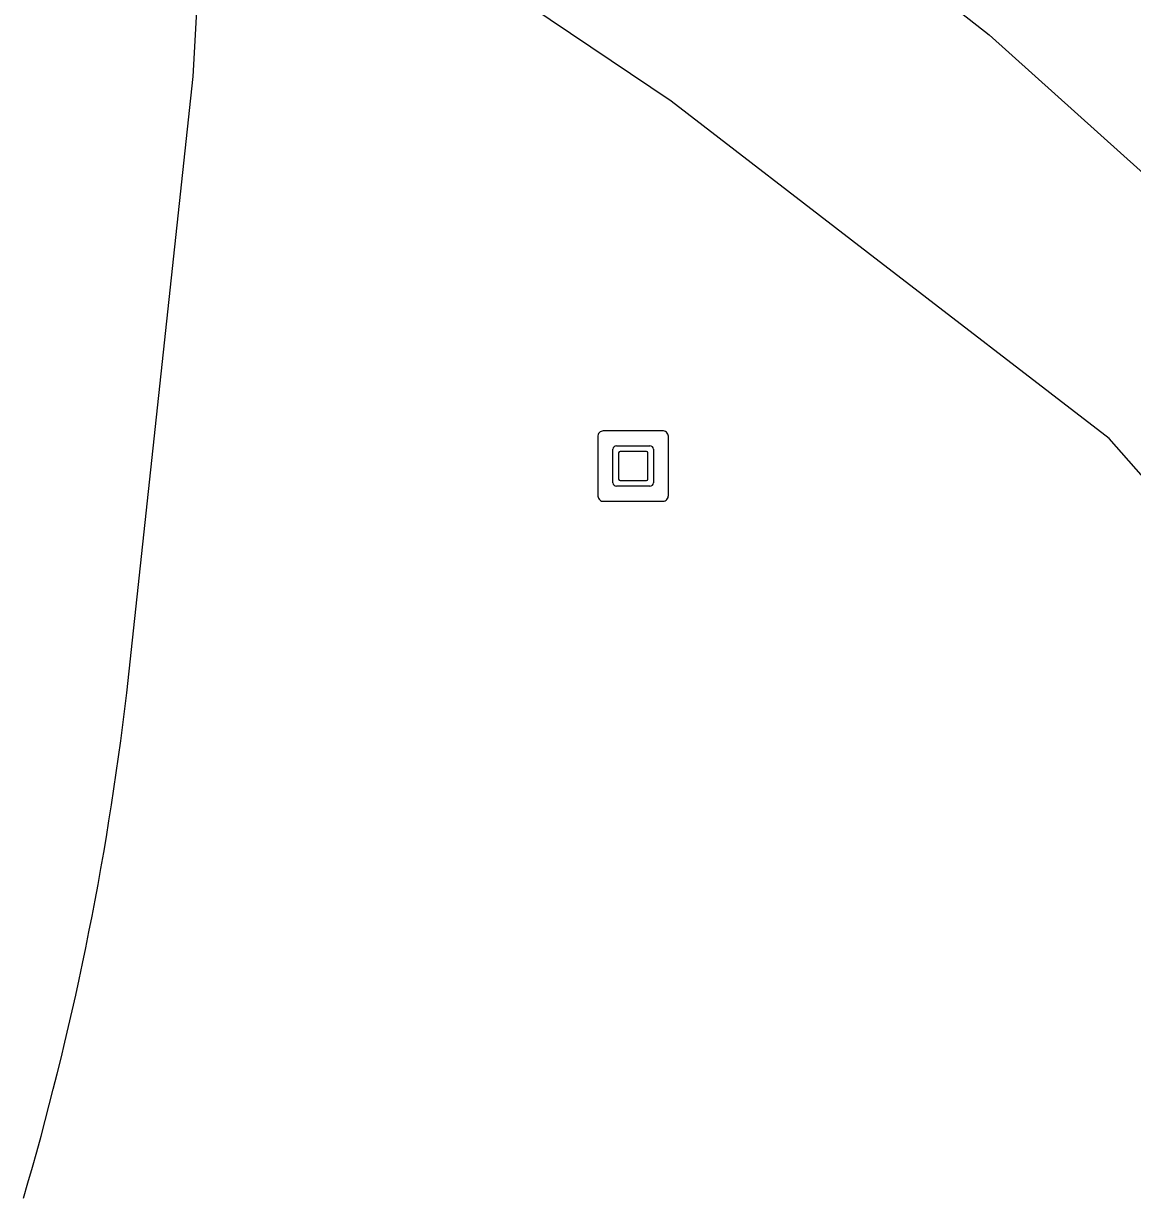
# Model space of a CAD drawing. Extents: x 161402 to 161933, y 381650 to 382313.
# Drawn here: x 161708.05 to 161723.79, y 381968.55 to 381985.16 of the extents above; entities that cross this region are included whole.
import ezdxf

# ---------------------------------------------------------------- set-up
doc = ezdxf.new("R2010")
doc.units = 0
for name, color, linetype in [('IMGEO_Groenvoorziening', 7, 'Continuous'), ('IMGEO_Kunstobject', 7, 'Continuous'), ('IMGEO_Voetpad_gesloten', 7, 'Continuous')]:
    doc.layers.add(name, color=color, linetype=linetype)

msp = doc.modelspace()

# ---------------------------------------------------------------- linework, layer by layer
at = {"layer": 'IMGEO_Groenvoorziening'}
for points in [[(161710.889, 381992.358), (161714.152, 381990.458), (161718.029, 381987.923), (161721.751, 381985.001), (161726.088, 381981.104), (161727.611, 381979.585), (161730.661, 381976.248), (161732.105, 381974.445), (161734.379, 381971.497), (161735.313, 381970.166)], [(161735.313, 381970.166), (161732.39, 381968.615), (161727.674, 381974.477), (161723.458, 381979.268), (161720.028, 381981.913), (161717.242, 381984.058), (161714.383, 381985.988), (161710.662, 381988.16)]]:
    msp.add_lwpolyline(points, dxfattribs=at)
at = {"layer": 'IMGEO_Kunstobject'}
for p, q in [((161717.116, 381979.378), (161716.275, 381979.378)), ((161717.116, 381979.378), (161716.275, 381979.378)), ((161716.2, 381979.294), (161716.2, 381978.453)), ((161716.2, 381979.294), (161716.2, 381978.453)), ((161716.464, 381979.166), (161716.938, 381979.166)), ((161717.2, 381978.462), (161717.2, 381979.303)), ((161717.2, 381978.462), (161717.2, 381979.303)), ((161716.414, 381978.642), (161716.414, 381979.116)), ((161716.494, 381979.066), (161716.494, 381978.692)), ((161716.888, 381979.086), (161716.514, 381979.086)), ((161716.908, 381978.692), (161716.908, 381979.066)), ((161716.988, 381979.116), (161716.988, 381978.642)), ((161716.514, 381978.672), (161716.888, 381978.672)), ((161716.938, 381978.592), (161716.464, 381978.592)), ((161716.284, 381978.378), (161717.125, 381978.378)), ((161716.284, 381978.378), (161717.125, 381978.378))]:
    msp.add_line(p, q, dxfattribs=at)
for centre, radius, start, end in [((161716.278, 381979.3), 0.0779, 92.4484, 184.2845), ((161716.278, 381979.3), 0.0779, 92.4484, 184.2845), ((161717.122, 381979.3), 0.0779, 2.4484, 94.2845), ((161717.122, 381979.3), 0.0779, 2.4484, 94.2845), ((161716.464, 381979.116), 0.05, 90, 180), ((161716.938, 381979.116), 0.05, 360, 90), ((161716.514, 381979.066), 0.02, 90, 180), ((161716.888, 381979.066), 0.02, 360, 90), ((161716.514, 381978.692), 0.02, 180, 270), ((161716.888, 381978.692), 0.02, 270, 0), ((161716.464, 381978.642), 0.05, 180, 270), ((161716.938, 381978.642), 0.05, 270, 0), ((161716.278, 381978.456), 0.0779, 182.4484, 274.2845), ((161716.278, 381978.456), 0.0779, 182.4484, 274.2845), ((161717.122, 381978.456), 0.0779, 272.4484, 4.2845), ((161717.122, 381978.456), 0.0779, 272.4484, 4.2845)]:
    msp.add_arc(centre, radius, start, end, dxfattribs=at)
at = {"layer": 'IMGEO_Voetpad_gesloten'}
msp.add_lwpolyline([(161709.513, 381975.659), (161710.458, 381984.408), (161710.662, 381988.16)], dxfattribs=at)
msp.add_arc((161666.521, 381980.702), 43.287, 343.6016, 353.3091, dxfattribs=at)

doc.saveas('drawing.dxf')
